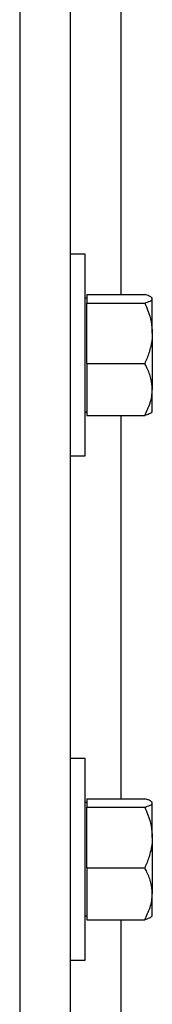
# Model space of a CAD drawing. Header units: inches. Extents: x 170 to 284, y 215 to 248.
# Tile 896 of 1056: x 231.4014 to 231.4463, y 243.5041 to 243.8385. Entities that reach past the tile are written whole.
import ezdxf

# ---------------------------------------------------------------- set-up
doc = ezdxf.new("R2010")
doc.units = ezdxf.units.IN
doc.header["$LTSCALE"] = 0.25
doc.header["$MEASUREMENT"] = 0
doc.layers.add('LH TOP OF HOOD', color=7, linetype='Continuous')

msp = doc.modelspace()

# ---------------------------------------------------------------- linework, layer by layer
at = {"layer": 'LH TOP OF HOOD'}
for p, q in [((231.401380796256, 244.0584689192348), (231.401380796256, 239.8211148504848)), ((231.418501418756, 244.0584689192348), (231.418501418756, 239.8211148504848)), ((231.435622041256, 243.8765186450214), (231.435622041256, 243.7451608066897)), ((231.423569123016, 243.7588580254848), (231.418501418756, 243.7588580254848)), ((231.423569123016, 243.7246167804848), (231.423569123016, 243.7588580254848)), ((231.424116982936, 243.7438774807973), (231.423569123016, 243.7438774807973)), ((231.424116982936, 243.7451608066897), (231.424116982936, 243.7437136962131)), ((231.424116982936, 243.7451608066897), (231.443771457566, 243.7451608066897)), ((231.424116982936, 243.7437136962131), (231.424116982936, 243.7422665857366)), ((231.446339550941, 243.7438774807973), (231.4461474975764, 243.744100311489)), ((231.446339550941, 243.7437136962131), (231.446339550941, 243.7438774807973)), ((231.446339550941, 243.7319945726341), (231.446339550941, 243.7437136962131)), ((231.424116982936, 243.7319945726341), (231.424116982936, 243.7422665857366)), ((231.424116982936, 243.7422665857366), (231.443771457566, 243.7422665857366)), ((231.424116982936, 243.7217225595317), (231.424116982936, 243.7319945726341)), ((231.446339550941, 243.7319945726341), (231.446339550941, 243.7128976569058)), ((231.423569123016, 243.6903755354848), (231.423569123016, 243.7246167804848)), ((231.424116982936, 243.7217225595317), (231.424116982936, 243.7128976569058)), ((231.424116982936, 243.7217225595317), (231.443771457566, 243.7217225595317)), ((231.424116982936, 243.7128976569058), (231.424116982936, 243.70407275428)), ((231.446339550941, 243.7053560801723), (231.446339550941, 243.7128976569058)), ((231.423569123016, 243.7053560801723), (231.424116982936, 243.7053560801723)), ((231.424116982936, 243.70407275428), (231.443771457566, 243.70407275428)), ((231.435622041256, 243.70407275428), (231.435622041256, 243.5739545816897)), ((231.4461474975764, 243.7051332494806), (231.446339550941, 243.7053560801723)), ((231.418501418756, 243.6903755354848), (231.423569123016, 243.6903755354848)), ((231.423569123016, 243.5876518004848), (231.418501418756, 243.5876518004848)), ((231.423569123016, 243.5534105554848), (231.423569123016, 243.5876518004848)), ((231.424116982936, 243.5739545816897), (231.424116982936, 243.5725074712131)), ((231.424116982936, 243.5739545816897), (231.443771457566, 243.5739545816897)), ((231.446339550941, 243.5726712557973), (231.4461474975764, 243.572894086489)), ((231.424116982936, 243.5726712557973), (231.423569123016, 243.5726712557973)), ((231.424116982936, 243.5725074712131), (231.424116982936, 243.5710603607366)), ((231.424116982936, 243.5607883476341), (231.424116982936, 243.5710603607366)), ((231.424116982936, 243.5710603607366), (231.443771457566, 243.5710603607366)), ((231.446339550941, 243.5725074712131), (231.446339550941, 243.5726712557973)), ((231.446339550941, 243.5607883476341), (231.446339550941, 243.5725074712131)), ((231.424116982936, 243.5505163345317), (231.424116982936, 243.5607883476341)), ((231.446339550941, 243.5607883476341), (231.446339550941, 243.5416914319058)), ((231.423569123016, 243.5191693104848), (231.423569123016, 243.5534105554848)), ((231.424116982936, 243.5505163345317), (231.424116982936, 243.5416914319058)), ((231.424116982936, 243.5505163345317), (231.443771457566, 243.5505163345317)), ((231.424116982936, 243.5416914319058), (231.424116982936, 243.5328665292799)), ((231.446339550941, 243.5341498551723), (231.446339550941, 243.5416914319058)), ((231.423569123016, 243.5341498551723), (231.424116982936, 243.5341498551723)), ((231.424116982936, 243.5328665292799), (231.443771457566, 243.5328665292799)), ((231.435622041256, 243.5328665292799), (231.435622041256, 243.4027483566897)), ((231.4461474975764, 243.5339270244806), (231.446339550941, 243.5341498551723)), ((231.418501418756, 243.5191693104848), (231.423569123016, 243.5191693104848))]:
    msp.add_line(p, q, dxfattribs=at)
for points, knots in [([(231.446339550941, 243.7437136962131), (231.446241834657, 243.7439162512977), (231.4460428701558, 243.7443286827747), (231.4448910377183, 243.7448082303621), (231.4440237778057, 243.7450813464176), (231.443771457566, 243.7451608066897)], [0, 0, 0, 0, 0.4062905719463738, 0.8272664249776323, 1, 1, 1, 1]), ([(231.443771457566, 243.7422665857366), (231.4444460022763, 243.7424915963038), (231.4458196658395, 243.742949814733), (231.4463348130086, 243.7434502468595), (231.4463394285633, 243.7437068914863), (231.446339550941, 243.7437136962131)], [0, 0, 0, 0, 0.4843414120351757, 0.9863277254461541, 1, 1, 1, 1]), ([(231.443771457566, 243.7422665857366), (231.4441529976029, 243.7413969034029), (231.4450557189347, 243.7393392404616), (231.4460964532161, 243.7359103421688), (231.4462578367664, 243.7333108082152), (231.446339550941, 243.7319945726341)], [0, 0, 0, 0, 0.2654599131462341, 0.6280764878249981, 1, 1, 1, 1]), ([(231.446339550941, 243.7319945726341), (231.4463368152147, 243.7317593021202), (231.446318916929, 243.7302200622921), (231.4458972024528, 243.7273475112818), (231.4448700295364, 243.7241739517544), (231.4440430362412, 243.7223285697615), (231.443771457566, 243.7217225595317)], [0, 0, 0, 0, 0.06653229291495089, 0.4352825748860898, 0.8145508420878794, 1, 1, 1, 1]), ([(231.446339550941, 243.7128976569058), (231.446241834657, 243.7141328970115), (231.4460428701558, 243.7166480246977), (231.4448910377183, 243.7195724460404), (231.4440237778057, 243.7212379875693), (231.443771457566, 243.7217225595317)], [0, 0, 0, 0, 0.4062905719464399, 0.8272664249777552, 1, 1, 1, 1]), ([(231.443771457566, 243.70407275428), (231.4444460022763, 243.7054449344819), (231.4458196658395, 243.7082392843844), (231.4463348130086, 243.7112910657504), (231.4463394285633, 243.7128561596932), (231.446339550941, 243.7128976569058)], [0, 0, 0, 0, 0.4843414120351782, 0.9863277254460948, 1, 1, 1, 1]), ([(231.446080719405, 243.7051908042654), (231.446026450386, 243.7050988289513), (231.4458486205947, 243.7047974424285), (231.4448838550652, 243.7044254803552), (231.4440221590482, 243.7041522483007), (231.443771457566, 243.70407275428)], [0, 0, 0, 0, 0.2374711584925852, 0.7781501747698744, 1, 1, 1, 1]), ([(231.446339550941, 243.5725074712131), (231.446241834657, 243.5727100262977), (231.4460428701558, 243.5731224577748), (231.4448910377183, 243.5736020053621), (231.4440237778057, 243.5738751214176), (231.443771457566, 243.5739545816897)], [0, 0, 0, 0, 0.4062905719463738, 0.8272664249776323, 1, 1, 1, 1]), ([(231.443771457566, 243.5710603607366), (231.4444460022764, 243.5712853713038), (231.4458196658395, 243.571743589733), (231.4463348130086, 243.5722440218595), (231.4463394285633, 243.5725006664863), (231.446339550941, 243.5725074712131)], [0, 0, 0, 0, 0.4843414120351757, 0.9863277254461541, 1, 1, 1, 1]), ([(231.443771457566, 243.5710603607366), (231.4441529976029, 243.5701906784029), (231.4450557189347, 243.5681330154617), (231.4460964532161, 243.5647041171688), (231.4462578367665, 243.5621045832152), (231.446339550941, 243.5607883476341)], [0, 0, 0, 0, 0.2654599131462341, 0.6280764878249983, 1, 1, 1, 1]), ([(231.446339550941, 243.5607883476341), (231.4463368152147, 243.5605530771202), (231.446318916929, 243.5590138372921), (231.4458972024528, 243.5561412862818), (231.4448700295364, 243.5529677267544), (231.4440430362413, 243.5511223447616), (231.443771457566, 243.5505163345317)], [0, 0, 0, 0, 0.06653229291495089, 0.4352825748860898, 0.8145508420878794, 1, 1, 1, 1]), ([(231.446339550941, 243.5416914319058), (231.446241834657, 243.5429266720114), (231.4460428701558, 243.5454417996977), (231.4448910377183, 243.5483662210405), (231.4440237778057, 243.5500317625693), (231.443771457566, 243.5505163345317)], [0, 0, 0, 0, 0.4062905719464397, 0.8272664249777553, 1, 1, 1, 1]), ([(231.443771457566, 243.5328665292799), (231.4444460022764, 243.5342387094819), (231.4458196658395, 243.5370330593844), (231.4463348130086, 243.5400848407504), (231.4463394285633, 243.5416499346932), (231.446339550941, 243.5416914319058)], [0, 0, 0, 0, 0.4843414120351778, 0.9863277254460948, 1, 1, 1, 1]), ([(231.446080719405, 243.5339845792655), (231.446026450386, 243.5338926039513), (231.4458486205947, 243.5335912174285), (231.4448838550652, 243.5332192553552), (231.4440221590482, 243.5329460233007), (231.443771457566, 243.5328665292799)], [0, 0, 0, 0, 0.2374711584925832, 0.7781501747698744, 1, 1, 1, 1])]:
    msp.add_open_spline(points, degree=3, knots=knots, dxfattribs=at)

doc.saveas('drawing.dxf')
